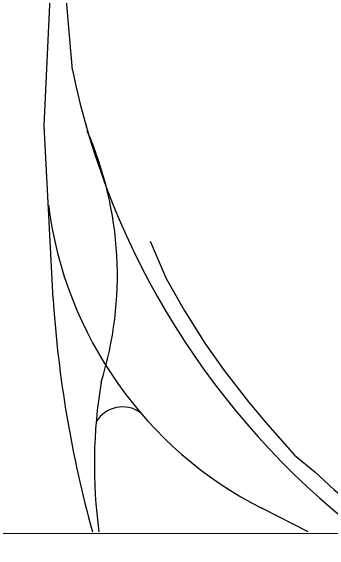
# Model space of a CAD drawing. Extents: x 3297716 to 3335574, y 688621 to 713991.
# Drawn here: x 3327072 to 3327549, y 693999 to 694806 of the extents above; entities that cross this region are included whole.
import ezdxf

# ---------------------------------------------------------------- set-up
doc = ezdxf.new("R2010")
doc.units = 0
for name, color, linetype in [('V-GRID-FRAM', 7, 'Continuous'), ('V-ROAD-CNTR', 7, 'Continuous'), ('V-TOPO-SHOR', 7, 'Continuous')]:
    doc.layers.add(name, color=color, linetype=linetype)

msp = doc.modelspace()

# ---------------------------------------------------------------- linework, layer by layer
at = {"layer": 'V-GRID-FRAM'}
msp.add_lwpolyline([(3301838.48, 712184.22), (3333346.19, 712216.3), (3333372.64, 694031.53), (3301849.06, 693999.43), (3301838.48, 712184.22)], dxfattribs=at)
at = {"layer": 'V-ROAD-CNTR'}
for points in [[(3327164.28, 694717.13), (3327134.11, 695070.01)], [(3327135.55, 694375.77), (3327122.45, 694633.85), (3327138.22, 694974.57), (3327140.07, 695034.18)], [(3327516.14, 694028.47), (3327448.02, 694062.9)]]:
    msp.add_lwpolyline(points, dxfattribs=at)
for centre, radius, start, end in [((3328314.48, 694956.37), 1174.82, 191.74999, 232.16233), ((3326694.71, 694410.86), 536.8, 342.73237, 23.63297), ((3327716.96, 694591.87), 593.41, 187.35408, 243.04933), ((3328879.35, 694491.05), 1747.61, 183.78212, 195.35955), ((3327941.52, 694129.1), 744.34, 170.53404, 187.79451), ((3327239.41, 694168.1), 46.55, 55.64418, 148.07195)]:
    msp.add_arc(centre, radius, start, end, dxfattribs=at)
at = {"layer": 'V-TOPO-SHOR'}
msp.add_lwpolyline([(3327280.48, 694461.82), (3327304.58, 694406.05), (3327331.19, 694359.03), (3327361.93, 694309.67), (3327390.88, 694269.13), (3327427.49, 694222.14), (3327452.29, 694192.19), (3327495.98, 694142.86), (3327526.06, 694117.64), (3327554.98, 694091.22), (3327588.18, 694065.34)], dxfattribs=at)

doc.saveas('drawing.dxf')
